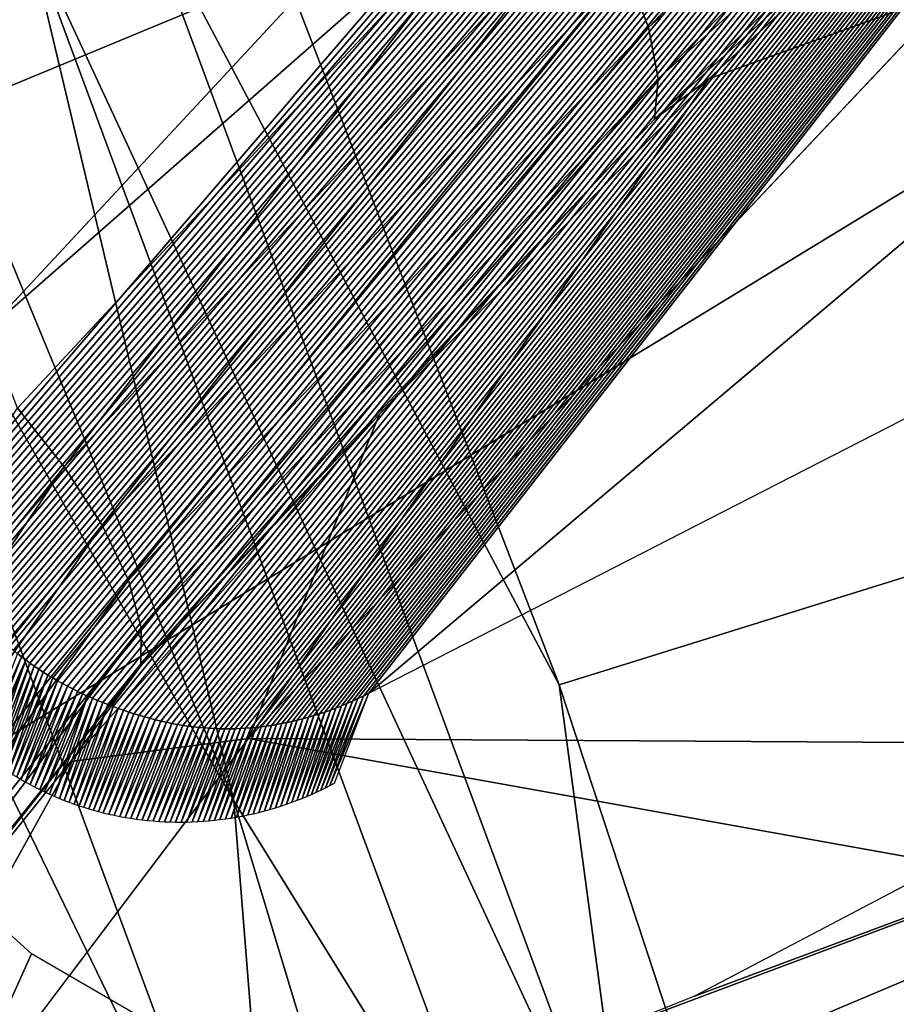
# Model space of a CAD drawing. Header units: millimetres. Extents: x -30.2 to 30.2, y -30.2 to 30.2.
# Tile 246 of 279: x 12.956 to 13.78, y 4.5 to 5.425. Entities that reach past the tile are written whole.
import ezdxf

# ---------------------------------------------------------------- set-up
doc = ezdxf.new("R2010")
doc.units = ezdxf.units.MM
doc.header["$LTSCALE"] = 52.148148
for name, color, linetype in [('1', 7, 'CONTINUOUS'), ('106', 7, 'CONTINUOUS'), ('112', 7, 'CONTINUOUS'), ('137', 7, 'CONTINUOUS'), ('138', 7, 'CONTINUOUS'), ('174', 7, 'CONTINUOUS'), ('195', 7, 'CONTINUOUS'), ('206', 7, 'CONTINUOUS'), ('72', 7, 'CONTINUOUS'), ('75', 7, 'CONTINUOUS'), ('79', 7, 'CONTINUOUS'), ('82', 7, 'CONTINUOUS')]:
    doc.layers.add(name, color=color, linetype=linetype)

msp = doc.modelspace()

# ---------------------------------------------------------------- linework, layer by layer
at = {"layer": '1', "color": 251, "linetype": 'Continuous', "true_color": 0x4c4c4c}
for points in [[(9.88908, 6.06003, 6.8418), (10.33406, 5.26547, 6.8418), (14.83379, 9.09016, 6.64395), (9.88908, 6.06003, 6.8418)], [(14.83379, 9.09016, 6.64395), (10.33406, 5.26547, 6.8418), (15.50126, 7.89829, 6.64395), (14.83379, 9.09016, 6.64395)], [(10.33406, 5.26547, 6.8418), (10.71533, 4.43843, 6.8418), (15.50126, 7.89829, 6.64395), (10.33406, 5.26547, 6.8418)], [(15.50126, 7.89829, 6.64395), (10.71533, 4.43843, 6.8418), (16.07317, 6.65773, 6.64395), (15.50126, 7.89829, 6.64395)], [(10.71533, 4.43843, 6.8418), (11.03053, 3.58404, 6.8418), (16.07317, 6.65773, 6.64395), (10.71533, 4.43843, 6.8418)], [(16.07317, 6.65773, 6.64395), (11.03053, 3.58404, 6.8418), (16.54598, 5.37612, 6.64395), (16.07317, 6.65773, 6.64395)], [(11.03053, 3.58404, 6.8418), (11.27773, 2.70754, 6.8418), (16.54598, 5.37612, 6.64395), (11.03053, 3.58404, 6.8418)], [(16.54598, 5.37612, 6.64395), (11.27773, 2.70754, 6.8418), (16.91678, 4.06136, 6.64395), (16.54598, 5.37612, 6.64395)]]:
    msp.add_3dface(points, dxfattribs=at)
at = {"layer": '106', "color": 251, "linetype": 'Continuous', "true_color": 0x4c4c4c}
for points in [[(13.46293, 4.79998, -131.4064), (13.21119, 5.45479, -131.4064), (21.76258, 7.38674, -122.7), (13.46293, 4.79998, -131.4064)], [(13.68224, 4.13361, -131.4064), (13.46293, 4.79998, -131.4064), (21.76258, 7.38674, -122.7), (13.68224, 4.13361, -131.4064)], [(22.24384, 5.77802, -122.7), (13.68224, 4.13361, -131.4064), (21.76258, 7.38674, -122.7), (22.24384, 5.77802, -122.7)], [(13.86858, 3.45727, -131.4064), (13.68224, 4.13361, -131.4064), (22.24384, 5.77802, -122.7), (13.86858, 3.45727, -131.4064)]]:
    msp.add_3dface(points, dxfattribs=at)
at = {"layer": '112', "color": 251, "linetype": 'Continuous', "true_color": 0x4c4c4c}
for points in [[(13.33617, -2.57248, -131.7), (5.95444, 5.34239, -131.7), (-0.63187, 13.57006, -131.7), (13.33617, -2.57248, -131.7)], [(13.44853, -1.91835, -131.7), (13.33617, -2.57248, -131.7), (-0.63187, 13.57006, -131.7), (13.44853, -1.91835, -131.7)], [(0.67678, 13.56786, -131.7), (13.44853, -1.91835, -131.7), (-0.63187, 13.57006, -131.7), (0.67678, 13.56786, -131.7)], [(13.57111, -0.60355, -131.7), (13.44853, -1.91835, -131.7), (0.67678, 13.56786, -131.7), (13.57111, -0.60355, -131.7)], [(1.9947, 13.43644, -131.7), (13.57111, -0.60355, -131.7), (0.67678, 13.56786, -131.7), (1.9947, 13.43644, -131.7)], [(13.56296, 0.73274, -131.7), (13.57111, -0.60355, -131.7), (1.9947, 13.43644, -131.7), (13.56296, 0.73274, -131.7)], [(3.29188, 13.18013, -131.7), (13.56296, 0.73274, -131.7), (1.9947, 13.43644, -131.7), (3.29188, 13.18013, -131.7)], [(13.42732, 2.05806, -131.7), (13.56296, 0.73274, -131.7), (3.29188, 13.18013, -131.7), (13.42732, 2.05806, -131.7)], [(4.54214, 12.80192, -131.7), (13.42732, 2.05806, -131.7), (3.29188, 13.18013, -131.7), (4.54214, 12.80192, -131.7)], [(13.16631, 3.34392, -131.7), (13.42732, 2.05806, -131.7), (4.54214, 12.80192, -131.7), (13.16631, 3.34392, -131.7)], [(5.77007, 12.29256, -131.7), (13.16631, 3.34392, -131.7), (4.54214, 12.80192, -131.7), (5.77007, 12.29256, -131.7)], [(12.77242, 4.61501, -131.7), (13.16631, 3.34392, -131.7), (5.77007, 12.29256, -131.7), (12.77242, 4.61501, -131.7)], [(6.50796, 4.64622, -131.7), (5.95444, 5.34239, -131.7), (13.18983, -3.22948, -131.7), (6.50796, 4.64622, -131.7)], [(13.18983, -3.22948, -131.7), (5.95444, 5.34239, -131.7), (13.33617, -2.57248, -131.7), (13.18983, -3.22948, -131.7)], [(6.99062, 3.87862, -131.7), (6.50796, 4.64622, -131.7), (13.18983, -3.22948, -131.7), (6.99062, 3.87862, -131.7)]]:
    msp.add_3dface(points, dxfattribs=at)
at = {"layer": '137', "color": 251, "linetype": 'Continuous', "true_color": 0x4c4c4c}
for points in [[(12.63397, 5.95798, -131.62369), (12.96285, 5.51093, -131.56576), (13.15712, 4.69095, -131.62369), (12.63397, 5.95798, -131.62369)], [(13.06313, 5.55356, -131.49285), (13.53187, 4.28669, -131.49285), (12.96285, 5.51093, -131.56576), (13.06313, 5.55356, -131.49285)], [(13.21119, 5.45479, -131.4064), (13.46293, 4.79998, -131.4064), (13.06313, 5.55356, -131.49285), (13.21119, 5.45479, -131.4064)], [(13.06313, 5.55356, -131.49285), (13.46293, 4.79998, -131.4064), (13.53187, 4.28669, -131.49285), (13.06313, 5.55356, -131.49285)], [(12.96285, 5.51093, -131.56576), (13.53187, 4.28669, -131.49285), (13.428, 4.25378, -131.56576), (12.96285, 5.51093, -131.56576)], [(12.96285, 5.51093, -131.56576), (13.428, 4.25378, -131.56576), (13.15712, 4.69095, -131.62369), (12.96285, 5.51093, -131.56576)], [(13.46293, 4.79998, -131.4064), (13.68224, 4.13361, -131.4064), (13.53187, 4.28669, -131.49285), (13.46293, 4.79998, -131.4064)], [(13.15712, 4.69095, -131.62369), (13.428, 4.25378, -131.56576), (13.55355, 3.37874, -131.62369), (13.15712, 4.69095, -131.62369)]]:
    msp.add_3dface(points, dxfattribs=at)
at = {"layer": '138', "color": 251, "linetype": 'Continuous', "true_color": 0x4c4c4c}
for points in [[(12.63397, 5.95798, -131.62369), (13.15712, 4.69095, -131.62369), (12.74077, 5.41652, -131.66584), (12.63397, 5.95798, -131.62369)], [(12.62244, 5.36621, -131.69144), (12.74077, 5.41652, -131.66584), (13.19795, 4.1809, -131.66584), (12.62244, 5.36621, -131.69144)], [(12.74077, 5.41652, -131.66584), (13.15712, 4.69095, -131.62369), (13.19795, 4.1809, -131.66584), (12.74077, 5.41652, -131.66584)], [(13.07537, 4.14207, -131.69144), (12.77242, 4.61501, -131.7), (12.62244, 5.36621, -131.69144), (13.07537, 4.14207, -131.69144)], [(13.07537, 4.14207, -131.69144), (12.62244, 5.36621, -131.69144), (13.19795, 4.1809, -131.66584), (13.07537, 4.14207, -131.69144)], [(13.15712, 4.69095, -131.62369), (13.55355, 3.37874, -131.62369), (13.19795, 4.1809, -131.66584), (13.15712, 4.69095, -131.62369)], [(13.16631, 3.34392, -131.7), (12.77242, 4.61501, -131.7), (13.07537, 4.14207, -131.69144), (13.16631, 3.34392, -131.7)]]:
    msp.add_3dface(points, dxfattribs=at)
at = {"layer": '174', "color": 251, "linetype": 'Continuous', "true_color": 0x4c4c4c}
for points in [[(14.9896, 5.02894, -127.33755), (13.48321, 4.46443, -128.94836), (12.76068, 4.08921, -129.7532), (14.9896, 5.02894, -127.33755)], [(14.46447, 4.45088, -128.01583), (14.9896, 5.02894, -127.33755), (12.76068, 4.08921, -129.7532), (14.46447, 4.45088, -128.01583)], [(13.59016, 4.50726, -128.83314), (13.48321, 4.46443, -128.94836), (14.9896, 5.02894, -127.33755), (13.59016, 4.50726, -128.83314)], [(14.58769, 5.03173, -127.7179), (13.59016, 4.50726, -128.83314), (14.9896, 5.02894, -127.33755), (14.58769, 5.03173, -127.7179)], [(12.96707, 4.54723, -129.41113), (12.88514, 4.62175, -129.46353), (12.76068, 4.08921, -129.7532), (12.96707, 4.54723, -129.41113)], [(13.0619, 4.49204, -129.33951), (12.96707, 4.54723, -129.41113), (12.76068, 4.08921, -129.7532), (13.0619, 4.49204, -129.33951)]]:
    msp.add_3dface(points, dxfattribs=at)
at = {"layer": '195', "color": 251, "linetype": 'Continuous', "true_color": 0x4c4c4c}
for points in [[(12.95396, 4.82937, -121.7), (12.91841, 4.73798, -129.23353), (12.95778, 4.8263, -121.7), (12.95396, 4.82937, -121.7)], [(12.91841, 4.73798, -129.23353), (12.92198, 4.73508, -129.22897), (12.95778, 4.8263, -121.7), (12.91841, 4.73798, -129.23353)], [(12.95778, 4.8263, -121.7), (12.92198, 4.73508, -129.22897), (12.96167, 4.82329, -121.7), (12.95778, 4.8263, -121.7)], [(12.92198, 4.73508, -129.22897), (12.92554, 4.73227, -129.22427), (12.96167, 4.82329, -121.7), (12.92198, 4.73508, -129.22897)], [(12.92554, 4.73227, -129.22427), (12.92951, 4.72926, -129.21889), (12.96167, 4.82329, -121.7), (12.92554, 4.73227, -129.22427)], [(12.96167, 4.82329, -121.7), (12.92951, 4.72926, -129.21889), (12.96562, 4.82035, -121.7), (12.96167, 4.82329, -121.7)], [(12.92951, 4.72926, -129.21889), (12.93347, 4.72635, -129.21337), (12.96562, 4.82035, -121.7), (12.92951, 4.72926, -129.21889)], [(12.96562, 4.82035, -121.7), (12.93347, 4.72635, -129.21337), (12.96967, 4.81746, -121.7), (12.96562, 4.82035, -121.7)], [(12.93347, 4.72635, -129.21337), (12.93744, 4.72355, -129.20771), (12.96967, 4.81746, -121.7), (12.93347, 4.72635, -129.21337)], [(12.96967, 4.81746, -121.7), (12.93744, 4.72355, -129.20771), (12.97385, 4.8146, -121.7), (12.96967, 4.81746, -121.7)], [(12.93744, 4.72355, -129.20771), (12.9414, 4.72084, -129.20193), (12.97385, 4.8146, -121.7), (12.93744, 4.72355, -129.20771)], [(12.97385, 4.8146, -121.7), (12.9414, 4.72084, -129.20193), (12.97813, 4.8118, -121.7), (12.97385, 4.8146, -121.7)], [(12.9414, 4.72084, -129.20193), (12.94536, 4.71823, -129.19603), (12.97813, 4.8118, -121.7), (12.9414, 4.72084, -129.20193)], [(12.97813, 4.8118, -121.7), (12.94536, 4.71823, -129.19603), (12.98252, 4.80903, -121.7), (12.97813, 4.8118, -121.7)], [(12.94536, 4.71823, -129.19603), (12.94933, 4.71571, -129.19003), (12.98252, 4.80903, -121.7), (12.94536, 4.71823, -129.19603)], [(12.98252, 4.80903, -121.7), (12.94933, 4.71571, -129.19003), (12.98702, 4.80632, -121.7), (12.98252, 4.80903, -121.7)], [(12.94933, 4.71571, -129.19003), (12.95331, 4.71327, -129.18394), (12.98702, 4.80632, -121.7), (12.94933, 4.71571, -129.19003)], [(12.98702, 4.80632, -121.7), (12.95331, 4.71327, -129.18394), (12.9916, 4.80366, -121.7), (12.98702, 4.80632, -121.7)], [(12.95331, 4.71327, -129.18394), (12.95729, 4.71091, -129.17776), (12.9916, 4.80366, -121.7), (12.95331, 4.71327, -129.18394)], [(12.9916, 4.80366, -121.7), (12.95729, 4.71091, -129.17776), (12.99627, 4.80106, -121.7), (12.9916, 4.80366, -121.7)], [(12.95729, 4.71091, -129.17776), (12.96128, 4.70864, -129.17152), (12.99627, 4.80106, -121.7), (12.95729, 4.71091, -129.17776)], [(12.99627, 4.80106, -121.7), (12.96128, 4.70864, -129.17152), (13.00102, 4.7985, -121.7), (12.99627, 4.80106, -121.7)], [(12.96128, 4.70864, -129.17152), (12.96578, 4.70617, -129.16443), (13.00102, 4.7985, -121.7), (12.96128, 4.70864, -129.17152)], [(13.00102, 4.7985, -121.7), (12.96578, 4.70617, -129.16443), (13.00585, 4.79601, -121.7), (13.00102, 4.7985, -121.7)], [(12.96578, 4.70617, -129.16443), (12.9703, 4.70379, -129.15729), (13.00585, 4.79601, -121.7), (12.96578, 4.70617, -129.16443)], [(13.00585, 4.79601, -121.7), (12.9703, 4.70379, -129.15729), (13.01042, 4.79374, -121.7), (13.00585, 4.79601, -121.7)], [(12.9703, 4.70379, -129.15729), (12.97484, 4.7015, -129.15011), (13.01042, 4.79374, -121.7), (12.9703, 4.70379, -129.15729)], [(13.01042, 4.79374, -121.7), (12.97484, 4.7015, -129.15011), (13.01505, 4.79152, -121.7), (13.01042, 4.79374, -121.7)], [(12.97484, 4.7015, -129.15011), (12.9794, 4.69929, -129.1429), (13.01505, 4.79152, -121.7), (12.97484, 4.7015, -129.15011)], [(13.01505, 4.79152, -121.7), (12.9794, 4.69929, -129.1429), (13.01973, 4.78936, -121.7), (13.01505, 4.79152, -121.7)], [(12.9794, 4.69929, -129.1429), (12.984, 4.69717, -129.13568), (13.01973, 4.78936, -121.7), (12.9794, 4.69929, -129.1429)], [(12.984, 4.69717, -129.13568), (12.98863, 4.69512, -129.12847), (13.01973, 4.78936, -121.7), (12.984, 4.69717, -129.13568)], [(13.01973, 4.78936, -121.7), (12.98863, 4.69512, -129.12847), (13.02446, 4.78726, -121.7), (13.01973, 4.78936, -121.7)], [(12.98863, 4.69512, -129.12847), (12.99328, 4.69315, -129.12127), (13.02446, 4.78726, -121.7), (12.98863, 4.69512, -129.12847)], [(13.02446, 4.78726, -121.7), (12.99328, 4.69315, -129.12127), (13.02922, 4.78521, -121.7), (13.02446, 4.78726, -121.7)], [(12.99328, 4.69315, -129.12127), (12.99793, 4.69129, -129.11398), (13.02922, 4.78521, -121.7), (12.99328, 4.69315, -129.12127)], [(13.02922, 4.78521, -121.7), (12.99793, 4.69129, -129.11398), (13.03403, 4.78323, -121.7), (13.02922, 4.78521, -121.7)], [(13.23455, 4.69885, -128.66273), (13.23891, 4.70088, -128.65306), (13.26874, 4.78453, -121.7), (13.23455, 4.69885, -128.66273)], [(13.26356, 4.78228, -121.7), (13.23455, 4.69885, -128.66273), (13.26874, 4.78453, -121.7), (13.26356, 4.78228, -121.7)], [(13.23891, 4.70088, -128.65306), (13.24324, 4.70299, -128.64335), (13.27391, 4.78688, -121.7), (13.23891, 4.70088, -128.65306)], [(13.26874, 4.78453, -121.7), (13.23891, 4.70088, -128.65306), (13.27391, 4.78688, -121.7), (13.26874, 4.78453, -121.7)], [(13.24324, 4.70299, -128.64335), (13.24755, 4.70517, -128.63361), (13.27907, 4.78934, -121.7), (13.24324, 4.70299, -128.64335)], [(13.27391, 4.78688, -121.7), (13.24324, 4.70299, -128.64335), (13.27907, 4.78934, -121.7), (13.27391, 4.78688, -121.7)], [(13.25184, 4.70741, -128.62384), (13.28424, 4.7919, -121.7), (13.24755, 4.70517, -128.63361), (13.25184, 4.70741, -128.62384)], [(13.24755, 4.70517, -128.63361), (13.28424, 4.7919, -121.7), (13.27907, 4.78934, -121.7), (13.24755, 4.70517, -128.63361)], [(12.99793, 4.69129, -129.11398), (13.00255, 4.68952, -129.1066), (13.03403, 4.78323, -121.7), (12.99793, 4.69129, -129.11398)], [(13.03403, 4.78323, -121.7), (13.00255, 4.68952, -129.1066), (13.03886, 4.78131, -121.7), (13.03403, 4.78323, -121.7)], [(13.00255, 4.68952, -129.1066), (13.00715, 4.68785, -129.09913), (13.03886, 4.78131, -121.7), (13.00255, 4.68952, -129.1066)], [(13.03886, 4.78131, -121.7), (13.00715, 4.68785, -129.09913), (13.04373, 4.77946, -121.7), (13.03886, 4.78131, -121.7)], [(13.00715, 4.68785, -129.09913), (13.01174, 4.68627, -129.09157), (13.04373, 4.77946, -121.7), (13.00715, 4.68785, -129.09913)], [(13.04373, 4.77946, -121.7), (13.01174, 4.68627, -129.09157), (13.04861, 4.77767, -121.7), (13.04373, 4.77946, -121.7)], [(13.01174, 4.68627, -129.09157), (13.01631, 4.68478, -129.08394), (13.04861, 4.77767, -121.7), (13.01174, 4.68627, -129.09157)], [(13.04861, 4.77767, -121.7), (13.01631, 4.68478, -129.08394), (13.05352, 4.77596, -121.7), (13.04861, 4.77767, -121.7)], [(13.01631, 4.68478, -129.08394), (13.02087, 4.68338, -129.07623), (13.05352, 4.77596, -121.7), (13.01631, 4.68478, -129.08394)], [(13.05352, 4.77596, -121.7), (13.02087, 4.68338, -129.07623), (13.05844, 4.77431, -121.7), (13.05352, 4.77596, -121.7)], [(13.02087, 4.68338, -129.07623), (13.02542, 4.68205, -129.06845), (13.05844, 4.77431, -121.7), (13.02087, 4.68338, -129.07623)], [(13.05844, 4.77431, -121.7), (13.02542, 4.68205, -129.06845), (13.06336, 4.77273, -121.7), (13.05844, 4.77431, -121.7)], [(13.21179, 4.68951, -128.71191), (13.21689, 4.69142, -128.70106), (13.24283, 4.77429, -121.7), (13.21179, 4.68951, -128.71191)], [(13.23764, 4.77254, -121.7), (13.21179, 4.68951, -128.71191), (13.24283, 4.77429, -121.7), (13.23764, 4.77254, -121.7)], [(13.21689, 4.69142, -128.70106), (13.22134, 4.69317, -128.69153), (13.24802, 4.77613, -121.7), (13.21689, 4.69142, -128.70106)], [(13.24283, 4.77429, -121.7), (13.21689, 4.69142, -128.70106), (13.24802, 4.77613, -121.7), (13.24283, 4.77429, -121.7)], [(13.22134, 4.69317, -128.69153), (13.22576, 4.69499, -128.68197), (13.25321, 4.77808, -121.7), (13.22134, 4.69317, -128.69153)], [(13.24802, 4.77613, -121.7), (13.22134, 4.69317, -128.69153), (13.25321, 4.77808, -121.7), (13.24802, 4.77613, -121.7)], [(13.22576, 4.69499, -128.68197), (13.23017, 4.69688, -128.67236), (13.25839, 4.78013, -121.7), (13.22576, 4.69499, -128.68197)], [(13.25321, 4.77808, -121.7), (13.22576, 4.69499, -128.68197), (13.25839, 4.78013, -121.7), (13.25321, 4.77808, -121.7)], [(13.23017, 4.69688, -128.67236), (13.23455, 4.69885, -128.66273), (13.26356, 4.78228, -121.7), (13.23017, 4.69688, -128.67236)], [(13.25839, 4.78013, -121.7), (13.23017, 4.69688, -128.67236), (13.26356, 4.78228, -121.7), (13.25839, 4.78013, -121.7)], [(13.02542, 4.68205, -129.06845), (13.02996, 4.68081, -129.0606), (13.06336, 4.77273, -121.7), (13.02542, 4.68205, -129.06845)], [(13.06336, 4.77273, -121.7), (13.02996, 4.68081, -129.0606), (13.06829, 4.77123, -121.7), (13.06336, 4.77273, -121.7)], [(13.02996, 4.68081, -129.0606), (13.0345, 4.67965, -129.05269), (13.06829, 4.77123, -121.7), (13.02996, 4.68081, -129.0606)], [(13.06829, 4.77123, -121.7), (13.0345, 4.67965, -129.05269), (13.07322, 4.76981, -121.7), (13.06829, 4.77123, -121.7)], [(13.0345, 4.67965, -129.05269), (13.03968, 4.67842, -129.04357), (13.07322, 4.76981, -121.7), (13.0345, 4.67965, -129.05269)], [(13.07322, 4.76981, -121.7), (13.03968, 4.67842, -129.04357), (13.07814, 4.76846, -121.7), (13.07322, 4.76981, -121.7)], [(13.03968, 4.67842, -129.04357), (13.04487, 4.67728, -129.03439), (13.07814, 4.76846, -121.7), (13.03968, 4.67842, -129.04357)], [(13.07814, 4.76846, -121.7), (13.04487, 4.67728, -129.03439), (13.0834, 4.76711, -121.7), (13.07814, 4.76846, -121.7)], [(13.04487, 4.67728, -129.03439), (13.05005, 4.67624, -129.02513), (13.0834, 4.76711, -121.7), (13.04487, 4.67728, -129.03439)], [(13.0834, 4.76711, -121.7), (13.05005, 4.67624, -129.02513), (13.08865, 4.76585, -121.7), (13.0834, 4.76711, -121.7)], [(13.05005, 4.67624, -129.02513), (13.05525, 4.67529, -129.01582), (13.08865, 4.76585, -121.7), (13.05005, 4.67624, -129.02513)], [(13.08865, 4.76585, -121.7), (13.05525, 4.67529, -129.01582), (13.09387, 4.76468, -121.7), (13.08865, 4.76585, -121.7)], [(13.18077, 4.68001, -128.77607), (13.18598, 4.68135, -128.76549), (13.21199, 4.76545, -121.7), (13.18077, 4.68001, -128.77607)], [(13.20715, 4.76439, -121.7), (13.18077, 4.68001, -128.77607), (13.21199, 4.76545, -121.7), (13.20715, 4.76439, -121.7)], [(13.18598, 4.68135, -128.76549), (13.19117, 4.6828, -128.75486), (13.21683, 4.76659, -121.7), (13.18598, 4.68135, -128.76549)], [(13.21199, 4.76545, -121.7), (13.18598, 4.68135, -128.76549), (13.21683, 4.76659, -121.7), (13.21199, 4.76545, -121.7)], [(13.19117, 4.6828, -128.75486), (13.19636, 4.68433, -128.74419), (13.22204, 4.76793, -121.7), (13.19117, 4.6828, -128.75486)], [(13.21683, 4.76659, -121.7), (13.19117, 4.6828, -128.75486), (13.22204, 4.76793, -121.7), (13.21683, 4.76659, -121.7)], [(13.19636, 4.68433, -128.74419), (13.20152, 4.68596, -128.73348), (13.22724, 4.76936, -121.7), (13.19636, 4.68433, -128.74419)], [(13.22204, 4.76793, -121.7), (13.19636, 4.68433, -128.74419), (13.22724, 4.76936, -121.7), (13.22204, 4.76793, -121.7)], [(13.20152, 4.68596, -128.73348), (13.20666, 4.68769, -128.72272), (13.23244, 4.7709, -121.7), (13.20152, 4.68596, -128.73348)], [(13.22724, 4.76936, -121.7), (13.20152, 4.68596, -128.73348), (13.23244, 4.7709, -121.7), (13.22724, 4.76936, -121.7)], [(13.20666, 4.68769, -128.72272), (13.21179, 4.68951, -128.71191), (13.23764, 4.77254, -121.7), (13.20666, 4.68769, -128.72272)], [(13.23244, 4.7709, -121.7), (13.20666, 4.68769, -128.72272), (13.23764, 4.77254, -121.7), (13.23244, 4.7709, -121.7)], [(13.05525, 4.67529, -129.01582), (13.06046, 4.67443, -129.00645), (13.09387, 4.76468, -121.7), (13.05525, 4.67529, -129.01582)], [(13.09387, 4.76468, -121.7), (13.06046, 4.67443, -129.00645), (13.09906, 4.76362, -121.7), (13.09387, 4.76468, -121.7)], [(13.06046, 4.67443, -129.00645), (13.06569, 4.67367, -128.99703), (13.09906, 4.76362, -121.7), (13.06046, 4.67443, -129.00645)], [(13.09906, 4.76362, -121.7), (13.06569, 4.67367, -128.99703), (13.10421, 4.76265, -121.7), (13.09906, 4.76362, -121.7)], [(13.06569, 4.67367, -128.99703), (13.07095, 4.67299, -128.98756), (13.10421, 4.76265, -121.7), (13.06569, 4.67367, -128.99703)], [(13.10421, 4.76265, -121.7), (13.07095, 4.67299, -128.98756), (13.10932, 4.76179, -121.7), (13.10421, 4.76265, -121.7)], [(13.07095, 4.67299, -128.98756), (13.07622, 4.67241, -128.97807), (13.10932, 4.76179, -121.7), (13.07095, 4.67299, -128.98756)], [(13.10932, 4.76179, -121.7), (13.07622, 4.67241, -128.97807), (13.11438, 4.76103, -121.7), (13.10932, 4.76179, -121.7)], [(13.07622, 4.67241, -128.97807), (13.08153, 4.67191, -128.96853), (13.11438, 4.76103, -121.7), (13.07622, 4.67241, -128.97807)], [(13.11438, 4.76103, -121.7), (13.08153, 4.67191, -128.96853), (13.1194, 4.76038, -121.7), (13.11438, 4.76103, -121.7)], [(13.08153, 4.67191, -128.96853), (13.08681, 4.67152, -128.95891), (13.1194, 4.76038, -121.7), (13.08153, 4.67191, -128.96853)], [(13.1194, 4.76038, -121.7), (13.08681, 4.67152, -128.95891), (13.12435, 4.75983, -121.7), (13.1194, 4.76038, -121.7)], [(13.08681, 4.67152, -128.95891), (13.09208, 4.67122, -128.94923), (13.12435, 4.75983, -121.7), (13.08681, 4.67152, -128.95891)], [(13.12435, 4.75983, -121.7), (13.09208, 4.67122, -128.94923), (13.12925, 4.7594, -121.7), (13.12435, 4.75983, -121.7)], [(13.09208, 4.67122, -128.94923), (13.09733, 4.67101, -128.93947), (13.12925, 4.7594, -121.7), (13.09208, 4.67122, -128.94923)], [(13.12925, 4.7594, -121.7), (13.09733, 4.67101, -128.93947), (13.13414, 4.75905, -121.7), (13.12925, 4.7594, -121.7)], [(13.09733, 4.67101, -128.93947), (13.10256, 4.67089, -128.92965), (13.13414, 4.75905, -121.7), (13.09733, 4.67101, -128.93947)], [(13.13414, 4.75905, -121.7), (13.10256, 4.67089, -128.92965), (13.13903, 4.75879, -121.7), (13.13414, 4.75905, -121.7)], [(13.10256, 4.67089, -128.92965), (13.10779, 4.67086, -128.91976), (13.13903, 4.75879, -121.7), (13.10256, 4.67089, -128.92965)], [(13.13903, 4.75879, -121.7), (13.10779, 4.67086, -128.91976), (13.14392, 4.75862, -121.7), (13.13903, 4.75879, -121.7)], [(13.10779, 4.67086, -128.91976), (13.113, 4.67093, -128.9098), (13.14392, 4.75862, -121.7), (13.10779, 4.67086, -128.91976)], [(13.14392, 4.75862, -121.7), (13.113, 4.67093, -128.9098), (13.1488, 4.75853, -121.7), (13.14392, 4.75862, -121.7)], [(13.113, 4.67093, -128.9098), (13.11821, 4.67108, -128.89979), (13.1488, 4.75853, -121.7), (13.113, 4.67093, -128.9098)], [(13.11821, 4.67108, -128.89979), (13.12341, 4.67133, -128.88973), (13.15368, 4.75854, -121.7), (13.11821, 4.67108, -128.89979)], [(13.1488, 4.75853, -121.7), (13.11821, 4.67108, -128.89979), (13.15368, 4.75854, -121.7), (13.1488, 4.75853, -121.7)], [(13.12341, 4.67133, -128.88973), (13.12861, 4.67166, -128.87961), (13.15856, 4.75863, -121.7), (13.12341, 4.67133, -128.88973)], [(13.15368, 4.75854, -121.7), (13.12341, 4.67133, -128.88973), (13.15856, 4.75863, -121.7), (13.15368, 4.75854, -121.7)], [(13.12861, 4.67166, -128.87961), (13.1338, 4.67208, -128.86944), (13.16343, 4.75881, -121.7), (13.12861, 4.67166, -128.87961)], [(13.15856, 4.75863, -121.7), (13.12861, 4.67166, -128.87961), (13.16343, 4.75881, -121.7), (13.15856, 4.75863, -121.7)], [(13.1338, 4.67208, -128.86944), (13.139, 4.67259, -128.85922), (13.1683, 4.75908, -121.7), (13.1338, 4.67208, -128.86944)], [(13.16343, 4.75881, -121.7), (13.1338, 4.67208, -128.86944), (13.1683, 4.75908, -121.7), (13.16343, 4.75881, -121.7)], [(13.139, 4.67259, -128.85922), (13.1442, 4.67319, -128.84896), (13.17317, 4.75943, -121.7), (13.139, 4.67259, -128.85922)], [(13.1683, 4.75908, -121.7), (13.139, 4.67259, -128.85922), (13.17317, 4.75943, -121.7), (13.1683, 4.75908, -121.7)], [(13.1442, 4.67319, -128.84896), (13.14941, 4.67389, -128.83865), (13.17803, 4.75988, -121.7), (13.1442, 4.67319, -128.84896)], [(13.17317, 4.75943, -121.7), (13.1442, 4.67319, -128.84896), (13.17803, 4.75988, -121.7), (13.17317, 4.75943, -121.7)], [(13.14941, 4.67389, -128.83865), (13.15462, 4.67467, -128.82831), (13.1829, 4.76041, -121.7), (13.14941, 4.67389, -128.83865)], [(13.17803, 4.75988, -121.7), (13.14941, 4.67389, -128.83865), (13.1829, 4.76041, -121.7), (13.17803, 4.75988, -121.7)], [(13.15462, 4.67467, -128.82831), (13.15984, 4.67555, -128.81794), (13.18775, 4.76103, -121.7), (13.15462, 4.67467, -128.82831)], [(13.1829, 4.76041, -121.7), (13.15462, 4.67467, -128.82831), (13.18775, 4.76103, -121.7), (13.1829, 4.76041, -121.7)], [(13.15984, 4.67555, -128.81794), (13.16507, 4.67652, -128.80753), (13.19261, 4.76174, -121.7), (13.15984, 4.67555, -128.81794)], [(13.18775, 4.76103, -121.7), (13.15984, 4.67555, -128.81794), (13.19261, 4.76174, -121.7), (13.18775, 4.76103, -121.7)], [(13.16507, 4.67652, -128.80753), (13.17031, 4.67759, -128.79709), (13.19746, 4.76253, -121.7), (13.16507, 4.67652, -128.80753)], [(13.19261, 4.76174, -121.7), (13.16507, 4.67652, -128.80753), (13.19746, 4.76253, -121.7), (13.19261, 4.76174, -121.7)], [(13.17031, 4.67759, -128.79709), (13.17555, 4.67875, -128.7866), (13.20231, 4.76342, -121.7), (13.17031, 4.67759, -128.79709)], [(13.19746, 4.76253, -121.7), (13.17031, 4.67759, -128.79709), (13.20231, 4.76342, -121.7), (13.19746, 4.76253, -121.7)], [(13.17555, 4.67875, -128.7866), (13.18077, 4.68001, -128.77607), (13.20715, 4.76439, -121.7), (13.17555, 4.67875, -128.7866)], [(13.20231, 4.76342, -121.7), (13.17555, 4.67875, -128.7866), (13.20715, 4.76439, -121.7), (13.20231, 4.76342, -121.7)]]:
    msp.add_3dface(points, dxfattribs=at)
at = {"layer": '206', "color": 251, "linetype": 'Continuous', "true_color": 0x4c4c4c}
for points in [[(12.35178, 6.1223, -121.7), (12.86756, 4.95108, -121.7), (18.61278, 11.62941, -121.7), (12.35178, 6.1223, -121.7)], [(12.86756, 4.95108, -121.7), (12.86971, 4.94572, -121.7), (18.61278, 11.62941, -121.7), (12.86756, 4.95108, -121.7)], [(12.86971, 4.94572, -121.7), (12.87194, 4.94043, -121.7), (18.61278, 11.62941, -121.7), (12.86971, 4.94572, -121.7)], [(12.87194, 4.94043, -121.7), (12.87423, 4.93521, -121.7), (18.61278, 11.62941, -121.7), (12.87194, 4.94043, -121.7)], [(12.87423, 4.93521, -121.7), (12.8766, 4.93007, -121.7), (18.61278, 11.62941, -121.7), (12.87423, 4.93521, -121.7)], [(12.8766, 4.93007, -121.7), (12.87903, 4.925, -121.7), (18.61278, 11.62941, -121.7), (12.8766, 4.93007, -121.7)], [(12.87903, 4.925, -121.7), (12.88154, 4.92001, -121.7), (18.61278, 11.62941, -121.7), (12.87903, 4.925, -121.7)], [(12.88154, 4.92001, -121.7), (12.88412, 4.91509, -121.7), (18.61278, 11.62941, -121.7), (12.88154, 4.92001, -121.7)], [(12.88412, 4.91509, -121.7), (12.88676, 4.91025, -121.7), (18.61278, 11.62941, -121.7), (12.88412, 4.91509, -121.7)], [(12.88676, 4.91025, -121.7), (12.88948, 4.90548, -121.7), (18.61278, 11.62941, -121.7), (12.88676, 4.91025, -121.7)], [(12.88948, 4.90548, -121.7), (12.89227, 4.90078, -121.7), (18.61278, 11.62941, -121.7), (12.88948, 4.90548, -121.7)], [(12.89227, 4.90078, -121.7), (12.89513, 4.89616, -121.7), (18.61278, 11.62941, -121.7), (12.89227, 4.90078, -121.7)], [(12.89513, 4.89616, -121.7), (12.89806, 4.89161, -121.7), (18.61278, 11.62941, -121.7), (12.89513, 4.89616, -121.7)], [(12.89806, 4.89161, -121.7), (12.90106, 4.88713, -121.7), (18.61278, 11.62941, -121.7), (12.89806, 4.89161, -121.7)], [(12.90106, 4.88713, -121.7), (12.90391, 4.88304, -121.7), (18.61278, 11.62941, -121.7), (12.90106, 4.88713, -121.7)], [(12.90391, 4.88304, -121.7), (12.90682, 4.87902, -121.7), (18.61278, 11.62941, -121.7), (12.90391, 4.88304, -121.7)], [(12.90682, 4.87902, -121.7), (12.90979, 4.87506, -121.7), (18.61278, 11.62941, -121.7), (12.90682, 4.87902, -121.7)], [(12.90979, 4.87506, -121.7), (12.91282, 4.87116, -121.7), (18.61278, 11.62941, -121.7), (12.90979, 4.87506, -121.7)], [(12.91282, 4.87116, -121.7), (12.91592, 4.86733, -121.7), (18.61278, 11.62941, -121.7), (12.91282, 4.87116, -121.7)], [(12.91592, 4.86733, -121.7), (12.91907, 4.86356, -121.7), (18.61278, 11.62941, -121.7), (12.91592, 4.86733, -121.7)], [(12.91907, 4.86356, -121.7), (12.92229, 4.85985, -121.7), (18.61278, 11.62941, -121.7), (12.91907, 4.86356, -121.7)], [(12.92229, 4.85985, -121.7), (12.92556, 4.85621, -121.7), (18.61278, 11.62941, -121.7), (12.92229, 4.85985, -121.7)], [(12.92556, 4.85621, -121.7), (12.9289, 4.85263, -121.7), (18.61278, 11.62941, -121.7), (12.92556, 4.85621, -121.7)], [(12.9289, 4.85263, -121.7), (12.9323, 4.84911, -121.7), (18.61278, 11.62941, -121.7), (12.9289, 4.85263, -121.7)], [(12.9323, 4.84911, -121.7), (12.93575, 4.84566, -121.7), (18.61278, 11.62941, -121.7), (12.9323, 4.84911, -121.7)], [(12.93575, 4.84566, -121.7), (12.93927, 4.84228, -121.7), (18.61278, 11.62941, -121.7), (12.93575, 4.84566, -121.7)], [(12.93927, 4.84228, -121.7), (12.94285, 4.83895, -121.7), (18.61278, 11.62941, -121.7), (12.93927, 4.84228, -121.7)], [(12.94285, 4.83895, -121.7), (12.94649, 4.83569, -121.7), (18.61278, 11.62941, -121.7), (12.94285, 4.83895, -121.7)], [(12.94649, 4.83569, -121.7), (12.9502, 4.8325, -121.7), (18.61278, 11.62941, -121.7), (12.94649, 4.83569, -121.7)], [(12.9502, 4.8325, -121.7), (12.95396, 4.82937, -121.7), (18.61278, 11.62941, -121.7), (12.9502, 4.8325, -121.7)], [(12.95396, 4.82937, -121.7), (12.95778, 4.8263, -121.7), (18.61278, 11.62941, -121.7), (12.95396, 4.82937, -121.7)], [(12.95778, 4.8263, -121.7), (12.96167, 4.82329, -121.7), (18.61278, 11.62941, -121.7), (12.95778, 4.8263, -121.7)], [(12.96167, 4.82329, -121.7), (12.96562, 4.82035, -121.7), (18.61278, 11.62941, -121.7), (12.96167, 4.82329, -121.7)], [(12.96562, 4.82035, -121.7), (12.96967, 4.81746, -121.7), (18.61278, 11.62941, -121.7), (12.96562, 4.82035, -121.7)], [(12.96967, 4.81746, -121.7), (12.97385, 4.8146, -121.7), (18.61278, 11.62941, -121.7), (12.96967, 4.81746, -121.7)], [(12.97385, 4.8146, -121.7), (12.97813, 4.8118, -121.7), (18.61278, 11.62941, -121.7), (12.97385, 4.8146, -121.7)], [(12.97813, 4.8118, -121.7), (12.98252, 4.80903, -121.7), (18.61278, 11.62941, -121.7), (12.97813, 4.8118, -121.7)], [(12.98252, 4.80903, -121.7), (12.98702, 4.80632, -121.7), (18.61278, 11.62941, -121.7), (12.98252, 4.80903, -121.7)], [(12.98702, 4.80632, -121.7), (12.9916, 4.80366, -121.7), (18.61278, 11.62941, -121.7), (12.98702, 4.80632, -121.7)], [(12.9916, 4.80366, -121.7), (12.99627, 4.80106, -121.7), (18.61278, 11.62941, -121.7), (12.9916, 4.80366, -121.7)], [(12.99627, 4.80106, -121.7), (13.00102, 4.7985, -121.7), (18.61278, 11.62941, -121.7), (12.99627, 4.80106, -121.7)], [(13.00102, 4.7985, -121.7), (13.00585, 4.79601, -121.7), (18.61278, 11.62941, -121.7), (13.00102, 4.7985, -121.7)], [(13.00585, 4.79601, -121.7), (13.01042, 4.79374, -121.7), (18.61278, 11.62941, -121.7), (13.00585, 4.79601, -121.7)], [(13.01042, 4.79374, -121.7), (13.01505, 4.79152, -121.7), (18.61278, 11.62941, -121.7), (13.01042, 4.79374, -121.7)], [(13.01505, 4.79152, -121.7), (13.01973, 4.78936, -121.7), (18.61278, 11.62941, -121.7), (13.01505, 4.79152, -121.7)], [(13.01973, 4.78936, -121.7), (13.02446, 4.78726, -121.7), (18.61278, 11.62941, -121.7), (13.01973, 4.78936, -121.7)], [(13.02446, 4.78726, -121.7), (13.02922, 4.78521, -121.7), (18.61278, 11.62941, -121.7), (13.02446, 4.78726, -121.7)], [(13.02922, 4.78521, -121.7), (13.03403, 4.78323, -121.7), (18.61278, 11.62941, -121.7), (13.02922, 4.78521, -121.7)], [(13.03403, 4.78323, -121.7), (13.03886, 4.78131, -121.7), (18.61278, 11.62941, -121.7), (13.03403, 4.78323, -121.7)], [(13.03886, 4.78131, -121.7), (13.04373, 4.77946, -121.7), (18.61278, 11.62941, -121.7), (13.03886, 4.78131, -121.7)], [(13.04373, 4.77946, -121.7), (13.04861, 4.77767, -121.7), (18.61278, 11.62941, -121.7), (13.04373, 4.77946, -121.7)], [(13.04861, 4.77767, -121.7), (13.05352, 4.77596, -121.7), (18.61278, 11.62941, -121.7), (13.04861, 4.77767, -121.7)], [(13.05352, 4.77596, -121.7), (13.05844, 4.77431, -121.7), (18.61278, 11.62941, -121.7), (13.05352, 4.77596, -121.7)], [(13.05844, 4.77431, -121.7), (13.06336, 4.77273, -121.7), (18.61278, 11.62941, -121.7), (13.05844, 4.77431, -121.7)], [(13.06336, 4.77273, -121.7), (13.06829, 4.77123, -121.7), (18.61278, 11.62941, -121.7), (13.06336, 4.77273, -121.7)], [(13.06829, 4.77123, -121.7), (13.07322, 4.76981, -121.7), (18.61278, 11.62941, -121.7), (13.06829, 4.77123, -121.7)], [(13.07322, 4.76981, -121.7), (13.07814, 4.76846, -121.7), (18.61278, 11.62941, -121.7), (13.07322, 4.76981, -121.7)], [(13.07814, 4.76846, -121.7), (13.0834, 4.76711, -121.7), (18.61278, 11.62941, -121.7), (13.07814, 4.76846, -121.7)], [(13.0834, 4.76711, -121.7), (13.08865, 4.76585, -121.7), (18.61278, 11.62941, -121.7), (13.0834, 4.76711, -121.7)], [(13.08865, 4.76585, -121.7), (13.09387, 4.76468, -121.7), (18.61278, 11.62941, -121.7), (13.08865, 4.76585, -121.7)], [(13.09387, 4.76468, -121.7), (13.09906, 4.76362, -121.7), (18.61278, 11.62941, -121.7), (13.09387, 4.76468, -121.7)], [(13.09906, 4.76362, -121.7), (13.10421, 4.76265, -121.7), (18.61278, 11.62941, -121.7), (13.09906, 4.76362, -121.7)], [(13.10421, 4.76265, -121.7), (13.10932, 4.76179, -121.7), (18.61278, 11.62941, -121.7), (13.10421, 4.76265, -121.7)], [(13.10932, 4.76179, -121.7), (13.11438, 4.76103, -121.7), (18.61278, 11.62941, -121.7), (13.10932, 4.76179, -121.7)], [(13.11438, 4.76103, -121.7), (13.1194, 4.76038, -121.7), (18.61278, 11.62941, -121.7), (13.11438, 4.76103, -121.7)], [(13.1194, 4.76038, -121.7), (13.12435, 4.75983, -121.7), (18.61278, 11.62941, -121.7), (13.1194, 4.76038, -121.7)], [(13.12435, 4.75983, -121.7), (13.12925, 4.7594, -121.7), (18.61278, 11.62941, -121.7), (13.12435, 4.75983, -121.7)], [(13.12925, 4.7594, -121.7), (13.13414, 4.75905, -121.7), (18.61278, 11.62941, -121.7), (13.12925, 4.7594, -121.7)], [(13.13414, 4.75905, -121.7), (13.13903, 4.75879, -121.7), (18.61278, 11.62941, -121.7), (13.13414, 4.75905, -121.7)], [(13.13903, 4.75879, -121.7), (13.14392, 4.75862, -121.7), (18.61278, 11.62941, -121.7), (13.13903, 4.75879, -121.7)], [(13.14392, 4.75862, -121.7), (13.1488, 4.75853, -121.7), (18.61278, 11.62941, -121.7), (13.14392, 4.75862, -121.7)], [(13.1488, 4.75853, -121.7), (13.15368, 4.75854, -121.7), (18.61278, 11.62941, -121.7), (13.1488, 4.75853, -121.7)], [(13.15368, 4.75854, -121.7), (13.15856, 4.75863, -121.7), (18.61278, 11.62941, -121.7), (13.15368, 4.75854, -121.7)], [(13.15856, 4.75863, -121.7), (13.16343, 4.75881, -121.7), (18.61278, 11.62941, -121.7), (13.15856, 4.75863, -121.7)], [(13.16343, 4.75881, -121.7), (13.1683, 4.75908, -121.7), (18.61278, 11.62941, -121.7), (13.16343, 4.75881, -121.7)], [(13.1683, 4.75908, -121.7), (13.17317, 4.75943, -121.7), (18.61278, 11.62941, -121.7), (13.1683, 4.75908, -121.7)], [(13.17317, 4.75943, -121.7), (13.17803, 4.75988, -121.7), (18.61278, 11.62941, -121.7), (13.17317, 4.75943, -121.7)], [(13.17803, 4.75988, -121.7), (13.1829, 4.76041, -121.7), (18.61278, 11.62941, -121.7), (13.17803, 4.75988, -121.7)], [(13.1829, 4.76041, -121.7), (13.18775, 4.76103, -121.7), (18.61278, 11.62941, -121.7), (13.1829, 4.76041, -121.7)], [(13.18775, 4.76103, -121.7), (13.19261, 4.76174, -121.7), (18.61278, 11.62941, -121.7), (13.18775, 4.76103, -121.7)], [(13.19261, 4.76174, -121.7), (13.19746, 4.76253, -121.7), (18.61278, 11.62941, -121.7), (13.19261, 4.76174, -121.7)], [(13.19746, 4.76253, -121.7), (13.20231, 4.76342, -121.7), (18.61278, 11.62941, -121.7), (13.19746, 4.76253, -121.7)], [(13.20231, 4.76342, -121.7), (13.20715, 4.76439, -121.7), (18.61278, 11.62941, -121.7), (13.20231, 4.76342, -121.7)], [(13.20715, 4.76439, -121.7), (13.21199, 4.76545, -121.7), (18.61278, 11.62941, -121.7), (13.20715, 4.76439, -121.7)], [(13.21199, 4.76545, -121.7), (13.21683, 4.76659, -121.7), (18.61278, 11.62941, -121.7), (13.21199, 4.76545, -121.7)], [(13.21683, 4.76659, -121.7), (13.22204, 4.76793, -121.7), (18.61278, 11.62941, -121.7), (13.21683, 4.76659, -121.7)], [(13.22204, 4.76793, -121.7), (13.22724, 4.76936, -121.7), (18.61278, 11.62941, -121.7), (13.22204, 4.76793, -121.7)], [(13.22724, 4.76936, -121.7), (13.23244, 4.7709, -121.7), (18.61278, 11.62941, -121.7), (13.22724, 4.76936, -121.7)], [(13.23244, 4.7709, -121.7), (13.23764, 4.77254, -121.7), (18.61278, 11.62941, -121.7), (13.23244, 4.7709, -121.7)], [(13.23764, 4.77254, -121.7), (13.24283, 4.77429, -121.7), (18.61278, 11.62941, -121.7), (13.23764, 4.77254, -121.7)], [(13.24283, 4.77429, -121.7), (13.24802, 4.77613, -121.7), (18.61278, 11.62941, -121.7), (13.24283, 4.77429, -121.7)], [(13.24802, 4.77613, -121.7), (13.25321, 4.77808, -121.7), (18.61278, 11.62941, -121.7), (13.24802, 4.77613, -121.7)], [(13.25321, 4.77808, -121.7), (13.25839, 4.78013, -121.7), (18.61278, 11.62941, -121.7), (13.25321, 4.77808, -121.7)], [(13.25839, 4.78013, -121.7), (13.26356, 4.78228, -121.7), (18.61278, 11.62941, -121.7), (13.25839, 4.78013, -121.7)], [(13.26356, 4.78228, -121.7), (13.26874, 4.78453, -121.7), (18.61278, 11.62941, -121.7), (13.26356, 4.78228, -121.7)], [(13.26874, 4.78453, -121.7), (13.27391, 4.78688, -121.7), (18.61278, 11.62941, -121.7), (13.26874, 4.78453, -121.7)], [(13.27391, 4.78688, -121.7), (13.27907, 4.78934, -121.7), (18.61278, 11.62941, -121.7), (13.27391, 4.78688, -121.7)], [(13.27907, 4.78934, -121.7), (13.28424, 4.7919, -121.7), (18.61278, 11.62941, -121.7), (13.27907, 4.78934, -121.7)], [(18.61278, 11.62941, -121.7), (13.28424, 4.7919, -121.7), (19.50823, 10.04451, -121.7), (18.61278, 11.62941, -121.7)], [(19.50823, 10.04451, -121.7), (13.28424, 4.7919, -121.7), (19.30015, 7.87342, -121.7), (19.50823, 10.04451, -121.7)], [(18.0992, 5.7994, -121.7), (17.34885, 5.54899, -121.7), (13.45791, 1.70098, -121.7), (18.0992, 5.7994, -121.7)], [(18.0992, 5.7994, -121.7), (13.45791, 1.70098, -121.7), (15.78555, 3.6891, -121.7), (18.0992, 5.7994, -121.7)], [(17.34885, 5.54899, -121.7), (13.6261, 2.07393, -121.7), (13.45791, 1.70098, -121.7), (17.34885, 5.54899, -121.7)], [(17.34885, 5.54899, -121.7), (13.81428, 2.4367, -121.7), (13.6261, 2.07393, -121.7), (17.34885, 5.54899, -121.7)]]:
    msp.add_3dface(points, dxfattribs=at)
at = {"layer": '72', "color": 251, "linetype": 'Continuous', "true_color": 0x4c4c4c}
for points in [[(9.11103, 5.43184, -24.92988), (16.36201, 9.55524, -28.68829), (9.36607, 4.9792, -24.92988), (9.11103, 5.43184, -24.92988)], [(16.36201, 9.55524, -28.68829), (16.7761, 8.80798, -28.68829), (9.36607, 4.9792, -24.92988), (16.36201, 9.55524, -28.68829)], [(9.36607, 4.9792, -24.92988), (16.7761, 8.80798, -28.68829), (9.59865, 4.51461, -24.92988), (9.36607, 4.9792, -24.92988)], [(16.7761, 8.80798, -28.68829), (17.15608, 8.04282, -28.68829), (9.59865, 4.51461, -24.92988), (16.7761, 8.80798, -28.68829)], [(9.59865, 4.51461, -24.92988), (17.15608, 8.04282, -28.68829), (17.16424, 8.0156, -28.68643), (9.59865, 4.51461, -24.92988)], [(16.1814, 7.55432, -28.19718), (9.59865, 4.51461, -24.92988), (17.16424, 8.0156, -28.68643), (16.1814, 7.55432, -28.19718)], [(15.76071, 7.35494, -27.9874), (9.59865, 4.51461, -24.92988), (16.1814, 7.55432, -28.19718), (15.76071, 7.35494, -27.9874)], [(15.3634, 7.14202, -27.78459), (9.59865, 4.51461, -24.92988), (15.76071, 7.35494, -27.9874), (15.3634, 7.14202, -27.78459)], [(14.98872, 6.91663, -27.5887), (9.59865, 4.51461, -24.92988), (15.3634, 7.14202, -27.78459), (14.98872, 6.91663, -27.5887)], [(14.6357, 6.68098, -27.39983), (9.59865, 4.51461, -24.92988), (14.98872, 6.91663, -27.5887), (14.6357, 6.68098, -27.39983)], [(14.30339, 6.43731, -27.2181), (9.59865, 4.51461, -24.92988), (14.6357, 6.68098, -27.39983), (14.30339, 6.43731, -27.2181)], [(13.99105, 6.18682, -27.04358), (9.59865, 4.51461, -24.92988), (14.30339, 6.43731, -27.2181), (13.99105, 6.18682, -27.04358)], [(13.698, 5.92996, -26.87619), (9.59865, 4.51461, -24.92988), (13.99105, 6.18682, -27.04358), (13.698, 5.92996, -26.87619)], [(13.4232, 5.66811, -26.71594), (9.59865, 4.51461, -24.92988), (13.698, 5.92996, -26.87619), (13.4232, 5.66811, -26.71594)], [(9.80819, 4.03919, -24.92988), (9.59865, 4.51461, -24.92988), (13.4232, 5.66811, -26.71594), (9.80819, 4.03919, -24.92988)], [(12.92528, 5.13316, -26.41692), (9.80819, 4.03919, -24.92988), (13.4232, 5.66811, -26.71594), (12.92528, 5.13316, -26.41692)]]:
    msp.add_3dface(points, dxfattribs=at)
at = {"layer": '75', "color": 251, "linetype": 'Continuous', "true_color": 0x4c4c4c}
for points in [[(13.60351, 5.36917, -27.09381), (13.93081, 5.67108, -27.29115), (13.83566, 5.45349, -30), (13.60351, 5.36917, -27.09381)], [(13.17105, 4.7493, -30), (13.60351, 5.36917, -27.09381), (13.83566, 5.45349, -30), (13.17105, 4.7493, -30)], [(13.29416, 5.05406, -26.90241), (13.60351, 5.36917, -27.09381), (13.17105, 4.7493, -30), (13.29416, 5.05406, -26.90241)], [(13.0041, 4.72796, -26.7197), (13.29416, 5.05406, -26.90241), (13.17105, 4.7493, -30), (13.0041, 4.72796, -26.7197)], [(12.58772, 3.97781, -30), (13.0041, 4.72796, -26.7197), (13.17105, 4.7493, -30), (12.58772, 3.97781, -30)], [(12.73351, 4.39222, -26.54594), (13.0041, 4.72796, -26.7197), (12.58772, 3.97781, -30), (12.73351, 4.39222, -26.54594)]]:
    msp.add_3dface(points, dxfattribs=at)
at = {"layer": '79', "color": 251, "linetype": 'Continuous', "true_color": 0x4c4c4c}
for points in [[(13.52533, 5.47362, -26.79706), (14.05391, 5.95394, -27.10262), (13.5469, 5.41757, -26.85473), (13.52533, 5.47362, -26.79706)], [(13.5469, 5.41757, -26.85473), (14.05391, 5.95394, -27.10262), (14.07207, 5.89365, -27.16068), (13.5469, 5.41757, -26.85473)], [(13.5469, 5.41757, -26.85473), (14.07207, 5.89365, -27.16068), (13.55588, 5.36931, -26.92097), (13.5469, 5.41757, -26.85473)], [(13.55588, 5.36931, -26.92097), (14.07207, 5.89365, -27.16068), (14.07766, 5.84243, -27.22803), (13.55588, 5.36931, -26.92097)], [(13.55588, 5.36931, -26.92097), (14.07766, 5.84243, -27.22803), (13.55249, 5.33141, -26.9911), (13.55588, 5.36931, -26.92097)], [(13.55249, 5.33141, -26.9911), (14.07766, 5.84243, -27.22803), (14.07111, 5.80312, -27.29959), (13.55249, 5.33141, -26.9911)], [(13.60351, 5.36917, -27.09381), (13.55249, 5.33141, -26.9911), (14.07111, 5.80312, -27.29959), (13.60351, 5.36917, -27.09381)], [(13.93081, 5.67108, -27.29115), (13.60351, 5.36917, -27.09381), (14.07111, 5.80312, -27.29959), (13.93081, 5.67108, -27.29115)], [(12.92528, 5.13316, -26.41692), (13.4232, 5.66811, -26.71594), (13.45113, 5.59468, -26.72037), (12.92528, 5.13316, -26.41692)], [(12.9539, 5.05994, -26.42343), (12.92528, 5.13316, -26.41692), (13.45113, 5.59468, -26.72037), (12.9539, 5.05994, -26.42343)], [(12.9539, 5.05994, -26.42343), (13.45113, 5.59468, -26.72037), (12.99785, 5.00478, -26.45605), (12.9539, 5.05994, -26.42343)], [(12.99785, 5.00478, -26.45605), (13.45113, 5.59468, -26.72037), (13.4925, 5.53401, -26.75155), (12.99785, 5.00478, -26.45605)], [(12.99785, 5.00478, -26.45605), (13.4925, 5.53401, -26.75155), (13.03349, 4.94976, -26.50206), (12.99785, 5.00478, -26.45605)], [(13.03349, 4.94976, -26.50206), (13.4925, 5.53401, -26.75155), (13.52533, 5.47362, -26.79706), (13.03349, 4.94976, -26.50206)], [(13.03349, 4.94976, -26.50206), (13.52533, 5.47362, -26.79706), (13.0581, 4.89834, -26.55933), (13.03349, 4.94976, -26.50206)], [(13.0581, 4.89834, -26.55933), (13.52533, 5.47362, -26.79706), (13.5469, 5.41757, -26.85473), (13.0581, 4.89834, -26.55933)], [(13.0581, 4.89834, -26.55933), (13.5469, 5.41757, -26.85473), (13.07026, 4.85351, -26.62452), (13.0581, 4.89834, -26.55933)], [(13.07026, 4.85351, -26.62452), (13.5469, 5.41757, -26.85473), (13.55588, 5.36931, -26.92097), (13.07026, 4.85351, -26.62452)], [(13.07026, 4.85351, -26.62452), (13.55588, 5.36931, -26.92097), (13.06997, 4.81756, -26.69327), (13.07026, 4.85351, -26.62452)], [(13.06997, 4.81756, -26.69327), (13.55588, 5.36931, -26.92097), (13.55249, 5.33141, -26.9911), (13.06997, 4.81756, -26.69327)], [(13.60351, 5.36917, -27.09381), (13.29416, 5.05406, -26.90241), (13.55249, 5.33141, -26.9911), (13.60351, 5.36917, -27.09381)], [(13.29416, 5.05406, -26.90241), (13.06997, 4.81756, -26.69327), (13.55249, 5.33141, -26.9911), (13.29416, 5.05406, -26.90241)], [(12.54315, 4.433, -26.17351), (12.9539, 5.05994, -26.42343), (12.99785, 5.00478, -26.45605), (12.54315, 4.433, -26.17351)], [(13.29416, 5.05406, -26.90241), (13.0041, 4.72796, -26.7197), (13.06997, 4.81756, -26.69327), (13.29416, 5.05406, -26.90241)], [(12.54315, 4.433, -26.17351), (12.99785, 5.00478, -26.45605), (12.58111, 4.3836, -26.21996), (12.54315, 4.433, -26.17351)], [(12.58111, 4.3836, -26.21996), (12.99785, 5.00478, -26.45605), (13.03349, 4.94976, -26.50206), (12.58111, 4.3836, -26.21996)], [(12.58111, 4.3836, -26.21996), (13.03349, 4.94976, -26.50206), (12.6084, 4.33719, -26.27685), (12.58111, 4.3836, -26.21996)], [(12.6084, 4.33719, -26.27685), (13.03349, 4.94976, -26.50206), (13.0581, 4.89834, -26.55933), (12.6084, 4.33719, -26.27685)], [(12.6084, 4.33719, -26.27685), (13.0581, 4.89834, -26.55933), (12.62354, 4.2963, -26.34104), (12.6084, 4.33719, -26.27685)], [(12.62354, 4.2963, -26.34104), (13.0581, 4.89834, -26.55933), (13.07026, 4.85351, -26.62452), (12.62354, 4.2963, -26.34104)], [(12.62354, 4.2963, -26.34104), (13.07026, 4.85351, -26.62452), (12.62635, 4.26293, -26.40855), (12.62354, 4.2963, -26.34104)], [(12.62635, 4.26293, -26.40855), (13.07026, 4.85351, -26.62452), (13.06997, 4.81756, -26.69327), (12.62635, 4.26293, -26.40855)], [(12.73351, 4.39222, -26.54594), (12.62635, 4.26293, -26.40855), (13.06997, 4.81756, -26.69327), (12.73351, 4.39222, -26.54594)], [(13.0041, 4.72796, -26.7197), (12.73351, 4.39222, -26.54594), (13.06997, 4.81756, -26.69327), (13.0041, 4.72796, -26.7197)]]:
    msp.add_3dface(points, dxfattribs=at)
at = {"layer": '82', "color": 251, "linetype": 'Continuous', "true_color": 0x4c4c4c}
for points in [[(13.17105, 4.7493, -30), (13.83566, 5.45349, -30), (24.17077, 4.68551, -30), (13.17105, 4.7493, -30)], [(12.58772, 3.97781, -30), (13.17105, 4.7493, -30), (24.46982, 2.72384, -30), (12.58772, 3.97781, -30)], [(24.46982, 2.72384, -30), (13.17105, 4.7493, -30), (24.17077, 4.68551, -30), (24.46982, 2.72384, -30)]]:
    msp.add_3dface(points, dxfattribs=at)

doc.saveas('drawing.dxf')
